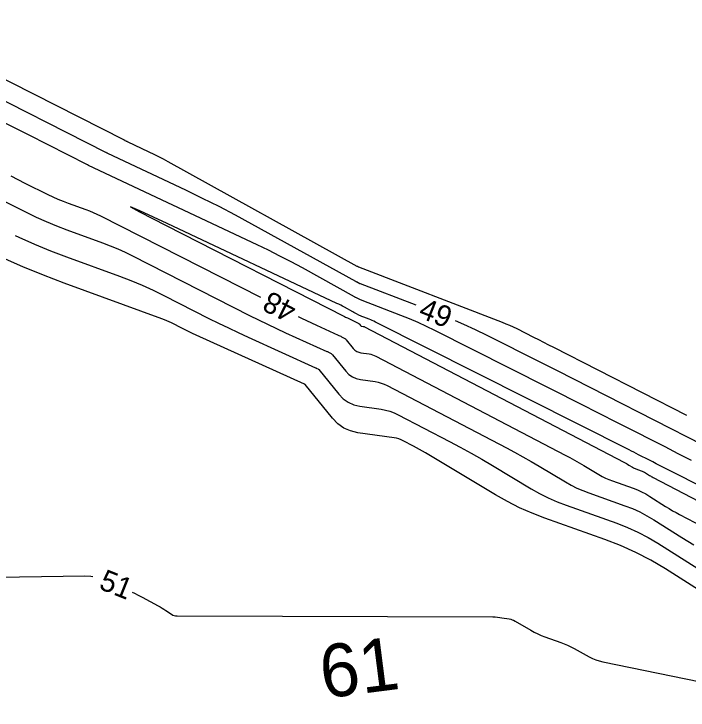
# Model space of a CAD drawing. Extents: x 2384780 to 2405861, y 547869 to 573706.
# Drawn here: x 2394349.7 to 2394413.5, y 554236.4 to 554302.2 of the extents above; entities that cross this region are included whole.
import ezdxf

# ---------------------------------------------------------------- set-up
doc = ezdxf.new("R2010")
doc.units = 0
for name, color, linetype in [('Old_Level_60', 7, 'Continuous'), ('Old_Level_61', 7, 'Continuous'), ('Old_Level_63', 7, 'Continuous')]:
    doc.layers.add(name, color=color, linetype=linetype)

msp = doc.modelspace()

# ---------------------------------------------------------------- linework, layer by layer
at = {"layer": 'Old_Level_60'}
for points in [[(2394387.74275, 554274.6685), (2394382.47925, 554276.696), (2394382.43425, 554276.714), (2394382.39, 554276.733), (2394382.34625, 554276.753), (2394382.303, 554276.77425), (2394382.16225, 554276.8455), (2394382.13225, 554276.861), (2394382.10225, 554276.87675), (2394382.0725, 554276.8925), (2394382.043, 554276.90875), (2394372.2105, 554282.3525), (2394370.6675, 554283.1905), (2394369.11125, 554284.00275), (2394367.54225, 554284.78975), (2394365.96, 554285.551), (2394358.58325, 554289.0265), (2394358.5645, 554289.0355), (2394358.54575, 554289.0445), (2394358.52725, 554289.05375), (2394358.50875, 554289.063), (2394358.448, 554289.09375), (2394358.435, 554289.10025), (2394358.422, 554289.107), (2394358.409, 554289.1135), (2394358.396, 554289.12), (2394345.45625, 554295.68325)], [(2394413.79225, 554259.9935), (2394412.54875, 554260.6255), (2394411.306, 554261.259), (2394407.24725, 554263.33075), (2394406.37725, 554263.774), (2394405.50675, 554264.21625), (2394404.63575, 554264.6575), (2394403.764, 554265.0975), (2394389.50725, 554272.28425), (2394388.7205, 554272.66875), (2394387.925, 554273.03325), (2394387.12075, 554273.378), (2394386.3075, 554273.70275), (2394382.64525, 554275.1135), (2394382.56925, 554275.14375), (2394382.49425, 554275.176), (2394382.42, 554275.21), (2394382.34675, 554275.246), (2394382.10825, 554275.36675), (2394382.05725, 554275.393), (2394382.00675, 554275.4195), (2394381.95625, 554275.4465), (2394381.906, 554275.474), (2394376.98375, 554278.199), (2394375.9245, 554278.77425), (2394374.85625, 554279.332), (2394373.77925, 554279.87225), (2394372.693, 554280.39475), (2394356.7425, 554287.91), (2394356.733, 554287.9145), (2394356.72375, 554287.919), (2394356.71475, 554287.9235), (2394356.7055, 554287.928), (2394356.6755, 554287.94325), (2394356.669, 554287.9465), (2394356.66275, 554287.94975), (2394356.65625, 554287.953), (2394356.64975, 554287.95625), (2394351.06525, 554290.78875), (2394349.86625, 554291.391), (2394348.66275, 554291.98375)], [(2394349.39475, 554286.9045), (2394350.06075, 554286.57025), (2394350.728, 554286.2385), (2394352.91, 554285.16), (2394353.3805, 554284.9355), (2394353.8565, 554284.724), (2394354.33825, 554284.526), (2394354.8255, 554284.341), (2394356.49275, 554283.7345), (2394356.84775, 554283.59925), (2394357.198, 554283.45325), (2394357.54375, 554283.2965), (2394357.885, 554283.12925), (2394373.0135, 554275.42275)], [(2394346.4225, 554285.647), (2394350.8345, 554283.466), (2394351.7855, 554283.012), (2394352.748, 554282.5845), (2394353.722, 554282.184), (2394354.70725, 554281.81), (2394358.07875, 554280.58375), (2394358.79625, 554280.31), (2394359.50475, 554280.015), (2394360.20375, 554279.69825), (2394360.8935, 554279.36025), (2394371.984, 554273.7105), (2394372.82875, 554273.28625), (2394373.6785, 554272.872), (2394374.533, 554272.4675), (2394375.392, 554272.073), (2394379.29725, 554270.30675), (2394379.35475, 554270.28025), (2394379.41175, 554270.253), (2394379.4685, 554270.22475), (2394379.525, 554270.196), (2394379.7085, 554270.10025), (2394379.74625, 554270.078), (2394379.7815, 554270.052), (2394379.8135, 554270.02275), (2394379.84275, 554269.99), (2394381.10325, 554268.426), (2394381.391, 554268.12725), (2394381.7175, 554267.89675), (2394382.08275, 554267.7345), (2394382.48675, 554267.64075), (2394383.87, 554267.4455), (2394384.1625, 554267.3915), (2394384.44725, 554267.3135), (2394384.72425, 554267.21125), (2394384.9935, 554267.08475), (2394396.2875, 554261.18425), (2394397.071, 554260.7675), (2394397.848, 554260.3395), (2394398.61875, 554259.90025), (2394399.383, 554259.4495), (2394401.8695, 554257.95875), (2394402.409, 554257.65325), (2394402.9615, 554257.37575), (2394403.527, 554257.12575), (2394404.106, 554256.904), (2394407.49425, 554255.7), (2394408.21075, 554255.4225), (2394408.9085, 554255.1065), (2394409.5875, 554254.752), (2394410.2475, 554254.3585), (2394412.8835, 554252.6865), (2394413.452, 554252.3345), (2394414.02725, 554251.99425)], [(2394434.01975, 554247.794), (2394411.08575, 554259.3585), (2394410.769, 554259.5185), (2394410.4525, 554259.67875), (2394410.13625, 554259.8395), (2394409.82025, 554260.0005), (2394408.788, 554260.5275), (2394408.56675, 554260.64025), (2394408.34525, 554260.75275), (2394408.12375, 554260.865), (2394407.902, 554260.97675), (2394383.88875, 554273.0815), (2394383.74375, 554273.15225), (2394383.59725, 554273.2195), (2394383.449, 554273.283), (2394383.29925, 554273.343), (2394382.807, 554273.5325), (2394382.70225, 554273.57425), (2394382.5985, 554273.619), (2394382.496, 554273.666), (2394382.3945, 554273.71575), (2394382.0555, 554273.8875), (2394381.98325, 554273.9245), (2394381.911, 554273.96225), (2394381.83925, 554274.00075), (2394381.768, 554274.03975), (2394380.95825, 554274.488), (2394380.784, 554274.58275), (2394380.60825, 554274.6745), (2394380.431, 554274.76325), (2394380.25225, 554274.84925), (2394364.19475, 554282.41475), (2394361.60775, 554283.6175), (2394360.72825, 554283.9835), (2394361.55625, 554283.51225), (2394364.0915, 554282.20425)], [(2394364.0915, 554282.20425), (2394380.8965, 554273.64375), (2394380.981, 554273.60125), (2394381.06625, 554273.55975), (2394381.15175, 554273.519), (2394381.238, 554273.4795), (2394381.52, 554273.352), (2394381.58025, 554273.32425), (2394381.64, 554273.29575), (2394381.6995, 554273.26625), (2394381.7585, 554273.236), (2394382.25225, 554272.97825), (2394382.29075, 554272.9555), (2394382.32625, 554272.9295), (2394382.35875, 554272.89975), (2394382.3885, 554272.8665), (2394382.4805, 554272.75225), (2394382.50175, 554272.73025), (2394382.52575, 554272.71325), (2394382.55275, 554272.7015), (2394382.5825, 554272.6945), (2394382.73925, 554272.67225), (2394382.7725, 554272.66625), (2394382.80475, 554272.65725), (2394382.83625, 554272.64575), (2394382.86675, 554272.6315), (2394407.41575, 554259.80625), (2394407.52975, 554259.7455), (2394407.643, 554259.68325), (2394407.75525, 554259.61925), (2394407.8665, 554259.5535), (2394408.229, 554259.33625), (2394408.3075, 554259.29175), (2394408.388, 554259.2515), (2394408.47025, 554259.215), (2394408.55475, 554259.18275), (2394409.04825, 554259.00725), (2394409.15275, 554258.96675), (2394409.2545, 554258.92075), (2394409.35325, 554258.86925), (2394409.4495, 554258.81175), (2394409.8335, 554258.56825), (2394409.91625, 554258.517), (2394410.00025, 554258.4675), (2394410.085, 554258.4195), (2394410.17075, 554258.3735), (2394433.92125, 554245.96775)], [(2394417.67175, 554245.7025), (2394411.34425, 554249.71575), (2394409.96875, 554250.5355), (2394408.554, 554251.27475), (2394407.1, 554251.93325), (2394405.60675, 554252.511), (2394399.92225, 554254.53075), (2394398.718, 554254.99275), (2394397.54075, 554255.5125), (2394396.39125, 554256.09025), (2394395.26875, 554256.726), (2394388.645, 554260.69725), (2394388.35975, 554260.8655), (2394388.072, 554261.02975), (2394387.782, 554261.1895), (2394387.4895, 554261.345), (2394386.53025, 554261.846), (2394386.3215, 554261.944), (2394386.107, 554262.0235), (2394385.8865, 554262.084), (2394385.65975, 554262.12575), (2394382.22975, 554262.6095), (2394381.5285, 554262.7725), (2394380.8945, 554263.054), (2394380.32775, 554263.45425), (2394379.82825, 554263.97275), (2394377.2545, 554267.1665), (2394377.248, 554267.17375), (2394377.241, 554267.18), (2394377.23325, 554267.18575), (2394377.22475, 554267.19075), (2394377.1965, 554267.2055), (2394377.1905, 554267.2085), (2394377.18425, 554267.21175), (2394377.17825, 554267.2145), (2394377.172, 554267.2175), (2394366.92225, 554271.853), (2394366.59825, 554272.00175), (2394366.27625, 554272.154), (2394365.956, 554272.31025), (2394365.63775, 554272.47025), (2394364.60025, 554272.99875), (2394364.3765, 554273.10825), (2394364.14975, 554273.211), (2394363.91975, 554273.307), (2394363.68675, 554273.39575), (2394354.44575, 554276.7575), (2394352.477, 554277.5045), (2394350.531, 554278.305), (2394348.60775, 554279.15875)], [(2394376.578, 554273.608), (2394376.905, 554273.44375), (2394377.37225, 554273.21575), (2394377.84225, 554272.99325), (2394378.315, 554272.77625), (2394380.3625, 554271.85025), (2394380.44425, 554271.8125), (2394380.5255, 554271.77375), (2394380.6065, 554271.73375), (2394380.6865, 554271.6925), (2394380.94775, 554271.55625), (2394381.0015, 554271.5245), (2394381.0515, 554271.488), (2394381.09725, 554271.44625), (2394381.13875, 554271.3995), (2394381.79775, 554270.582), (2394381.949, 554270.42475), (2394382.12075, 554270.3035), (2394382.313, 554270.21825), (2394382.5255, 554270.16875), (2394383.302, 554270.05925), (2394383.46625, 554270.029), (2394383.626, 554269.98525), (2394383.7815, 554269.92775), (2394383.9325, 554269.85675), (2394401.8515, 554260.49525), (2394402.3005, 554260.2565), (2394402.7455, 554260.0115), (2394403.187, 554259.75975), (2394403.62475, 554259.5015), (2394405.04925, 554258.6475), (2394405.35825, 554258.4725), (2394405.67475, 554258.3135), (2394405.99875, 554258.1705), (2394406.33025, 554258.04325), (2394408.27125, 554257.3535), (2394408.68175, 554257.19475), (2394409.0815, 554257.01375), (2394409.4705, 554256.8105), (2394409.8485, 554256.58525), (2394411.3585, 554255.6275), (2394411.684, 554255.42575), (2394412.01375, 554255.231), (2394412.34725, 554255.043), (2394412.685, 554254.86225), (2394429.34875, 554246.15775)], [(2394414.917, 554261.4325), (2394405.778, 554266.0975), (2394404.22375, 554266.88975), (2394402.66825, 554267.68), (2394401.112, 554268.46825), (2394399.55475, 554269.2545), (2394394.46575, 554271.81975), (2394393.36925, 554272.3555), (2394392.26025, 554272.86375), (2394391.465, 554273.2045)], [(2394335.7995, 554248.74125), (2394356.3965, 554249.06), (2394356.9735, 554249.037), (2394357.16175, 554249.008)], [(2394360.8605, 554247.53225), (2394361.08775, 554247.42025), (2394361.4515, 554247.23425), (2394361.813, 554247.04325), (2394363.34775, 554246.2175), (2394363.52675, 554246.1185), (2394363.703, 554246.01525), (2394363.877, 554245.908), (2394364.04825, 554245.79625), (2394364.6035, 554245.42475), (2394364.72575, 554245.355), (2394364.85375, 554245.305), (2394364.98775, 554245.275), (2394365.128, 554245.2645), (2394395.02225, 554245.17525), (2394395.235, 554245.17025), (2394395.447, 554245.15675), (2394395.65825, 554245.13425), (2394395.86875, 554245.10325), (2394396.555, 554244.988), (2394396.69975, 554244.95675), (2394396.84, 554244.913), (2394396.9755, 554244.8565), (2394397.10625, 554244.78725), (2394398.59775, 554243.9095), (2394398.921, 554243.72925), (2394399.25175, 554243.56525), (2394399.59, 554243.417), (2394399.93575, 554243.285), (2394401.444, 554242.749), (2394401.7645, 554242.62775), (2394402.079, 554242.494), (2394402.388, 554242.3475), (2394402.69125, 554242.18825), (2394404.11375, 554241.40475), (2394404.423, 554241.249), (2394404.7415, 554241.118), (2394405.06875, 554241.0115), (2394405.40525, 554240.9295), (2394427.7475, 554236.36025)]]:
    msp.add_lwpolyline(points, dxfattribs=at)
at = {"layer": 'Old_Level_61'}
for points in [[(2394413.367, 554264.2405), (2394400.792, 554270.6595), (2394400.31225, 554270.904), (2394399.832, 554271.148), (2394399.35175, 554271.39125), (2394398.871, 554271.634), (2394397.30025, 554272.42575), (2394396.96175, 554272.59125), (2394396.6195, 554272.748), (2394396.27325, 554272.8965), (2394395.9235, 554273.03625), (2394382.313, 554278.27875), (2394382.2995, 554278.284), (2394382.28575, 554278.29), (2394382.2725, 554278.296), (2394382.25925, 554278.3025), (2394382.21625, 554278.32425), (2394382.207, 554278.329), (2394382.198, 554278.33375), (2394382.18875, 554278.33875), (2394382.17975, 554278.34375), (2394364.2805, 554288.2535), (2394363.83875, 554288.4935), (2394363.39325, 554288.726), (2394362.94375, 554288.95125), (2394362.49075, 554289.16925), (2394360.42425, 554290.143), (2394360.396, 554290.1565), (2394360.368, 554290.17), (2394360.33975, 554290.184), (2394360.31175, 554290.198), (2394360.22075, 554290.24425), (2394360.201, 554290.25425), (2394360.1815, 554290.264), (2394360.162, 554290.274), (2394360.1425, 554290.284), (2394336.56525, 554302.2425)], [(2394349.81475, 554281.26925), (2394350.14975, 554281.10925), (2394351.64075, 554280.4475), (2394353.14925, 554279.827), (2394354.6755, 554279.24775), (2394359.6905, 554277.4235), (2394360.758, 554277.0165), (2394361.81175, 554276.5775), (2394362.8515, 554276.1065), (2394363.8775, 554275.6035), (2394368.14275, 554273.43075), (2394369.0595, 554272.9705), (2394369.98125, 554272.521), (2394370.908, 554272.082), (2394371.84025, 554271.654), (2394378.23175, 554268.76325), (2394378.265, 554268.748), (2394378.298, 554268.73225), (2394378.33075, 554268.716), (2394378.36325, 554268.69925), (2394378.46925, 554268.644), (2394378.49125, 554268.63125), (2394378.51125, 554268.61625), (2394378.53, 554268.5995), (2394378.54675, 554268.5805), (2394380.422, 554266.25375), (2394380.839, 554265.8205), (2394381.31225, 554265.4865), (2394381.84175, 554265.2515), (2394382.42725, 554265.1155), (2394384.43175, 554264.8325), (2394384.85575, 554264.7545), (2394385.2685, 554264.64125), (2394385.66975, 554264.493), (2394386.06, 554264.3095), (2394390.89625, 554261.783), (2394391.92825, 554261.23425), (2394392.952, 554260.67025), (2394393.9675, 554260.0915), (2394394.9745, 554259.49775), (2394398.63975, 554257.3), (2394399.435, 554256.84975), (2394400.2495, 554256.44025), (2394401.08325, 554256.072), (2394401.9365, 554255.745), (2394406.7335, 554254.0405), (2394407.74825, 554253.64775), (2394408.736, 554253.2005), (2394409.69725, 554252.69825), (2394410.632, 554252.14125), (2394414.404, 554249.7485)]]:
    msp.add_lwpolyline(points, dxfattribs=at)

# ---------------------------------------------------------------- texts
at = {"layer": 'Old_Level_60'}
for s, rotation, p in [('48', 153.0180611, (2394376.58925, 554274.72375)), ('49', 338.5286417, (2394387.8655, 554273.561)), ('51', 338.2488333, (2394357.6275, 554247.87525))]:
    msp.add_text(s, height=2, rotation=rotation, dxfattribs=at).set_placement(p)
at = {"layer": 'Old_Level_63'}
msp.add_text('61', height=5, rotation=7.2768361, dxfattribs=at).set_placement((2394378.9695, 554237.44475))

doc.saveas('drawing.dxf')
